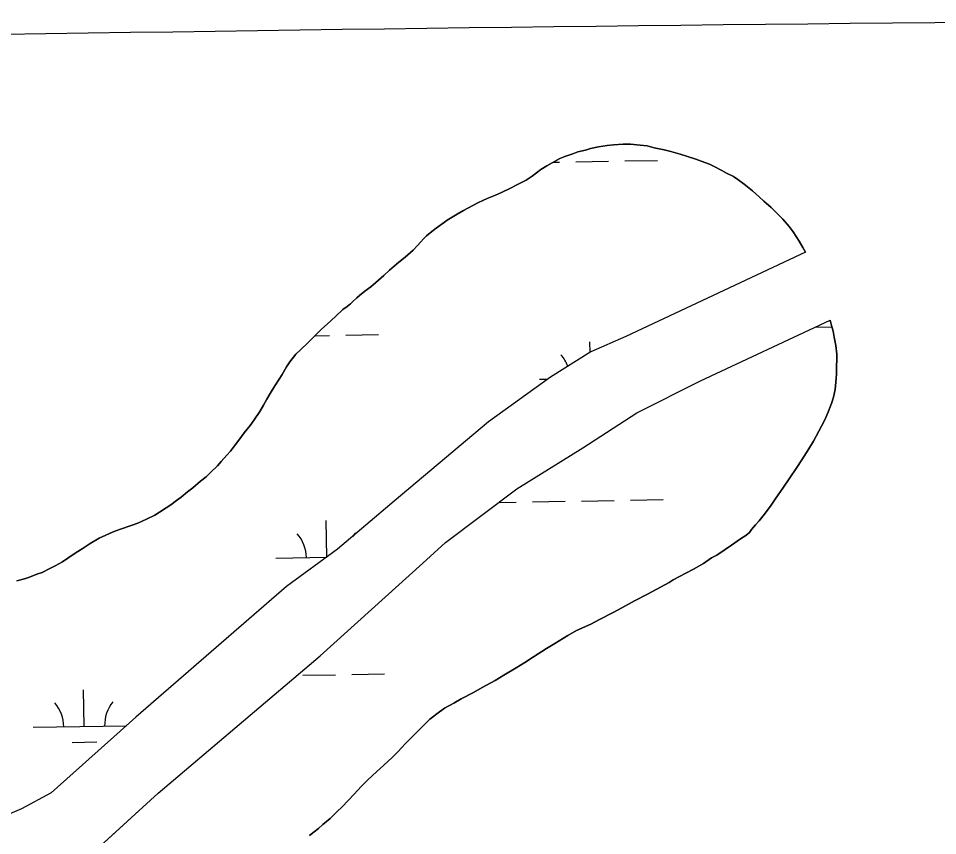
# Model space of a CAD drawing. Extents: x 3887375 to 3925618, y 296674 to 322633.
# Drawn here: x 3921637 to 3922538, y 307912 to 308713 of the extents above; entities that cross this region are included whole.
import ezdxf

# ---------------------------------------------------------------- set-up
doc = ezdxf.new("R2010")
doc.units = 0
for name, color, linetype in [('V-GRID-MAJR', 7, 'Continuous'), ('V-TOPO-SHOR', 7, 'Continuous'), ('V-WETL-SWMP', 7, 'Continuous')]:
    doc.layers.add(name, color=color, linetype=linetype)

msp = doc.modelspace()

# ---------------------------------------------------------------- linework, layer by layer
at = {"layer": 'V-GRID-MAJR'}
msp.add_spline([(3891546.068, 308165.905), (3896856.111, 308255.118), (3902166.142, 308345.103), (3907476.16, 308435.86100000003), (3912786.164, 308527.391), (3918096.1550000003, 308619.693), (3923406.132, 308712.768), (3923406.133, 308712.768)], degree=3, dxfattribs=at)
at = {"layer": 'V-TOPO-SHOR'}
for points in [[(3922407.95, 308483.548), (3922405.576, 308488.215), (3922401.972, 308494.494), (3922395.961, 308503.434), (3922392.113, 308508.749), (3922385.856, 308515.759), (3922379.116, 308522.767), (3922374.301, 308527.36100000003), (3922367.322, 308533.648), (3922362.7460000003, 308537.75800000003), (3922356.2460000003, 308543.563), (3922348.058, 308550.094), (3922341.7970000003, 308554.689), (3922337.4620000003, 308557.593), (3922330.714, 308560.987), (3922326.136, 308563.64900000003), (3922318.667, 308567.52400000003), (3922313.846, 308569.705), (3922305.894, 308572.859), (3922300.592, 308574.801), (3922291.431, 308577.715), (3922285.406, 308579.659), (3922276.003, 308582.331), (3922269.495, 308584.033), (3922259.849, 308585.985), (3922252.8570000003, 308587.689), (3922246.105, 308588.426), (3922236.4590000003, 308589.413), (3922229.463, 308589.427), (3922219.812, 308588.72500000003), (3922213.779, 308588.256), (3922205.093, 308586.827), (3922197.37, 308585.155), (3922192.543, 308583.72000000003), (3922185.062, 308581.805), (3922179.991, 308580.128), (3922172.2660000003, 308577.492), (3922167.1950000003, 308575.331), (3922159.71, 308571.245), (3922154.637, 308568.12), (3922148.839, 308564.516), (3922140.383, 308558.021), (3922134.343, 308554.173), (3922125.168, 308549.61), (3922118.889, 308546.24700000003), (3922110.1950000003, 308541.924), (3922104.4020000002, 308539.526), (3922096.191, 308536.165), (3922087.4990000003, 308532.325), (3922081.9450000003, 308529.442), (3922073.0100000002, 308524.395), (3922066.731, 308520.791), (3922057.068, 308515.022), (3922054.168, 308512.859), (3922046.1950000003, 308507.086), (3922041.847, 308503.719), (3922036.772, 308499.629), (3922034.112, 308496.981), (3922027.827, 308489.999), (3922023.716, 308485.666), (3922015.742, 308478.686), (3922009.7, 308473.636), (3922000.517, 308465.935), (3921994.9560000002, 308460.641), (3921986.981, 308453.664)], [(3922407.95, 308483.548), (3922231.988, 308400.755), (3922197.563, 308385.697), (3922158.069, 308361.018), (3922097.4420000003, 308317.127), (3922005.1, 308239.369), (3921949.509, 308192.255), (3921899.446, 308155.677), (3921751.963, 308027.593), (3921668.8000000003, 307953.485), (3921639.876, 307937.955), (3921617.383, 307928.37200000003)], [(3921986.981, 308453.664), (3921982.148, 308449.572), (3921976.109, 308445.242), (3921971.034, 308441.154), (3921968.375, 308438.748), (3921964.75, 308435.619), (3921962.09, 308432.971), (3921958.948, 308430.325), (3921954.84, 308427.197), (3921947.59, 308420.45900000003), (3921939.372, 308412.998), (3921933.813, 308407.946), (3921925.595, 308399.762), (3921920.518, 308394.708), (3921913.2660000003, 308387.726)], [(3922002.454, 307441.902), (3921935.65, 307510.375), (3921784.197, 307665.24700000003), (3921734.807, 307729.09500000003), (3921709.201, 307763.086), (3921697.321, 307782.831), (3921688.639, 307797.523), (3921679.503, 307813.594), (3921674.023, 307823.695), (3921670.3710000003, 307831.956), (3921667.18, 307840.677), (3921667.639, 307841.13300000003), (3921668.569, 307846.634), (3921670.412, 307850.759), (3921679.62, 307867.24700000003), (3921773.813, 307953.255), (3921932.316, 308087.735), (3922032.943, 308178.775), (3922055.4560000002, 308198.905), (3922125.275, 308251.489), (3922190.02, 308291.704), (3922242.832, 308325.983), (3922305.267, 308357.489), (3922432.186, 308417.039)], [(3922415.779, 308298.351), (3922423.771, 308313.05), (3922426.921, 308319.315), (3922430.0700000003, 308326.061), (3922433.468, 308335.219), (3922435.412, 308341.24700000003), (3922437.116, 308348.962), (3922438.105, 308359.574), (3922438.355, 308364.156), (3922438.613, 308371.391), (3922438.869, 308378.387), (3922438.637, 308383.454), (3922437.691, 308391.898), (3922436.264, 308400.344), (3922435.0700000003, 308406.136), (3922433.634, 308411.688), (3922432.186, 308417.039)], [(3921913.2660000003, 308387.726), (3921908.6720000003, 308383.395), (3921902.8680000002, 308376.17100000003), (3921899.481, 308371.113), (3921895.362, 308363.64400000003), (3921892.458, 308359.066), (3921888.102, 308352.564), (3921883.502, 308344.853), (3921880.3540000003, 308339.313), (3921876.965, 308333.532), (3921873.3340000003, 308327.509), (3921867.767, 308319.319), (3921863.897, 308313.779), (3921858.091, 308306.314), (3921852.768, 308299.33), (3921849.383, 308294.995), (3921844.543, 308288.492), (3921840.916, 308284.4), (3921835.595, 308278.381), (3921831.727, 308274.048), (3921825.202, 308267.789), (3921820.608, 308263.458), (3921815.292, 308258.886), (3921807.558, 308252.632), (3921802.483, 308248.542), (3921796.2, 308243.248), (3921791.852, 308240.121), (3921786.052, 308235.791), (3921781.704, 308232.905), (3921775.183, 308228.578), (3921770.352, 308225.694), (3921762.383, 308221.852), (3921753.6920000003, 308218.01), (3921747.173, 308215.612), (3921736.794, 308212.018), (3921729.5500000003, 308209.38), (3921722.548, 308206.017), (3921716.0270000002, 308203.13800000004), (3921707.092, 308198.092), (3921699.36, 308192.802), (3921693.323, 308188.953), (3921685.35, 308183.424), (3921680.035, 308180.059), (3921672.792, 308175.973), (3921667.477, 308173.331), (3921659.992, 308169.487), (3921654.923, 308167.81), (3921647.679, 308164.93), (3921642.61, 308163.253), (3921635.129, 308161.34)], [(3921921.884, 307911.53500000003), (3921926.715, 307915.14400000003), (3921930.823, 307918.51300000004), (3921935.173, 307922.36100000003), (3921942.181, 307928.378), (3921949.1920000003, 307935.116), (3921953.785, 307939.45), (3921960.312, 307946.429), (3921965.389, 307951.72500000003), (3921973.127, 307960.153), (3921978.929, 307965.928), (3921988.114, 307974.352), (3921994.397, 307980.127), (3922003.341, 307988.309), (3922008.66, 307993.605), (3922016.1550000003, 308001.791), (3922023.649, 308009.252), (3922025.826, 308011.658), (3922032.111, 308017.917), (3922040.088, 308025.619), (3922042.505, 308027.544), (3922046.853, 308030.911), (3922054.342, 308036.443), (3922063.521, 308041.489), (3922070.526, 308045.575), (3922082.599, 308051.819), (3922091.294, 308056.868), (3922103.853, 308063.593), (3922112.307, 308068.88300000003), (3922124.626, 308076.092), (3922133.08, 308081.38), (3922141.534, 308086.67), (3922154.336, 308095.085), (3922162.307, 308099.892), (3922175.109, 308107.58400000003), (3922183.802, 308112.631), (3922197.809, 308118.873), (3922206.261, 308123.438), (3922219.542, 308130.403), (3922227.994, 308134.968), (3922240.555, 308141.696), (3922253.111, 308148.18200000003), (3922261.805, 308152.74700000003), (3922274.363, 308159.714), (3922278.469, 308162.358), (3922290.788, 308168.844), (3922298.273, 308172.93), (3922308.1750000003, 308178.455), (3922315.907, 308183.745), (3922321.219, 308186.629), (3922329.434, 308192.158), (3922335.713, 308196.246), (3922344.4110000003, 308202.501), (3922349.723, 308205.624), (3922353.35, 308208.751), (3922355.2860000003, 308211.641), (3922359.154, 308216.216), (3922362.542, 308220.31), (3922366.6520000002, 308225.125), (3922373.668, 308234.51900000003), (3922378.2660000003, 308241.503), (3922386.4930000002, 308253.066), (3922392.06, 308261.256), (3922399.561, 308272.575), (3922404.403, 308280.042), (3922411.18, 308290.884), (3922415.779, 308298.351)]]:
    msp.add_lwpolyline(points, dxfattribs=at)
at = {"layer": 'V-WETL-SWMP'}
for p, q in [((3922230.8889104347, 308573.0218115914), (3922262.8841975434, 308573.5709953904)), ((3922160.758321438, 308571.8180535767), (3922166.8983362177, 308571.92344399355)), ((3922182.8959797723, 308572.198035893), (3922214.8912668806, 308572.747219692)), ((3922305.267, 308357.4900000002), (3922432.186, 308417.04000000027)), ((3922432.186, 308417.04000000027), (3922433.634, 308411.68700000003)), ((3922433.634, 308411.68700000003), (3922435.069, 308406.136)), ((3921957.7814362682, 308402.13557507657), (3921989.776723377, 308402.6847588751)), ((3922417.228005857, 308410.0217556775), (3922433.990108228, 308410.3094691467)), ((3922435.069, 308406.136), (3922436.2630000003, 308400.3440000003)), ((3921927.4549603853, 308401.6150356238), (3921941.783792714, 308401.86098317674)), ((3922196.949349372, 308385.3141631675), (3922196.76925943, 308395.8061504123)), ((3922436.2630000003, 308400.3440000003), (3922437.6920000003, 308391.8980000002)), ((3922437.6920000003, 308391.8980000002), (3922438.6380000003, 308383.45300000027)), ((3922438.8680000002, 308378.3870000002), (3922438.612, 308371.392)), ((3922438.6380000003, 308383.45300000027), (3922438.8680000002, 308378.3870000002)), ((3922438.612, 308371.392), (3922438.355, 308364.156)), ((3922147.3944550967, 308358.9533527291), (3922155.4067321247, 308359.09087963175)), ((3922242.832, 308325.98300000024), (3922305.267, 308357.4900000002)), ((3922438.1040000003, 308359.57400000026), (3922437.116, 308348.96200000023)), ((3922438.355, 308364.156), (3922438.1040000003, 308359.57400000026)), ((3922437.116, 308348.96200000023), (3922435.4110000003, 308341.246)), ((3922435.4110000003, 308341.246), (3922433.468, 308335.22000000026)), ((3922433.468, 308335.22000000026), (3922430.071, 308326.061)), ((3922190.021, 308291.704), (3922242.832, 308325.98300000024)), ((3922430.071, 308326.061), (3922426.921, 308319.314)), ((3922423.771, 308313.049), (3922415.779, 308298.351)), ((3922426.921, 308319.314), (3922423.771, 308313.049)), ((3922415.779, 308298.351), (3922411.18, 308290.884)), ((3922125.274, 308251.48900000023), (3922190.021, 308291.704)), ((3922411.18, 308290.884), (3922404.4020000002, 308280.043)), ((3922404.4020000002, 308280.043), (3922399.561, 308272.57600000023)), ((3922399.561, 308272.57600000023), (3922392.059, 308261.255)), ((3922392.059, 308261.255), (3922386.4930000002, 308253.065)), ((3922055.4560000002, 308198.9040000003), (3922125.274, 308251.48900000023)), ((3922386.4930000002, 308253.065), (3922378.2660000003, 308241.504)), ((3922188.6053460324, 308239.57203155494), (3922220.6006331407, 308240.12121535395)), ((3922236.5982766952, 308240.3958072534), (3922268.593563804, 308240.9449910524)), ((3922378.2660000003, 308241.504), (3922373.668, 308234.51900000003)), ((3922107.605685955, 308238.1817111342), (3922124.6147718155, 308238.47366395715)), ((3922140.61241537, 308238.7482558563), (3922172.6077024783, 308239.2974396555)), ((3922373.668, 308234.51900000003), (3922366.6520000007, 308225.1260000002)), ((3922366.6520000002, 308225.1260000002), (3922362.541, 308220.311)), ((3921938.9210865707, 308184.5368463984), (3921938.303254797, 308220.5315443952)), ((3922359.1550000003, 308216.217), (3922355.2860000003, 308211.6420000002)), ((3922362.541, 308220.311), (3922359.1550000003, 308216.217)), ((3922349.724, 308205.624), (3922344.4110000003, 308202.5)), ((3922353.35, 308208.752), (3922349.724, 308205.624)), ((3922355.2860000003, 308211.6420000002), (3922353.35, 308208.752)), ((3922032.9420000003, 308178.775), (3922055.4560000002, 308198.904)), ((3922335.713, 308196.24700000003), (3922329.433, 308192.159)), ((3922344.4110000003, 308202.5), (3922335.713, 308196.24700000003)), ((3922321.219, 308186.629), (3922315.906, 308183.746)), ((3922329.433, 308192.159), (3922321.219, 308186.629)), ((3921888.9284504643, 308183.67874671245), (3921938.945809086, 308184.5372707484)), ((3921932.316, 308087.73600000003), (3922032.9420000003, 308178.775)), ((3922308.1750000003, 308178.456), (3922298.273, 308172.92900000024)), ((3922315.906, 308183.746), (3922308.1750000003, 308178.456)), ((3922290.787, 308168.84500000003), (3922278.47, 308162.35800000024)), ((3922298.273, 308172.92900000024), (3922290.787, 308168.84500000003)), ((3922274.364, 308159.714), (3922261.805, 308152.746)), ((3922278.47, 308162.35800000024), (3922274.364, 308159.714)), ((3922261.805, 308152.746), (3922253.111, 308148.181)), ((3922240.554, 308141.695), (3922227.995, 308134.9680000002)), ((3922253.111, 308148.181), (3922240.554, 308141.695)), ((3922227.995, 308134.9680000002), (3922219.543, 308130.4030000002)), ((3922206.2600000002, 308123.43700000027), (3922197.808, 308118.87200000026)), ((3922219.543, 308130.403), (3922206.2600000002, 308123.43700000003)), ((3922197.808, 308118.87200000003), (3922183.8030000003, 308112.63)), ((3922175.108, 308107.58400000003), (3922162.307, 308099.892)), ((3922183.8030000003, 308112.63), (3922175.108, 308107.58400000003)), ((3922162.307, 308099.892), (3922154.336, 308095.085)), ((3921773.8140000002, 307953.256), (3921932.316, 308087.73600000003)), ((3922154.336, 308095.085), (3922141.5330000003, 308086.67)), ((3922133.079, 308081.381), (3922124.625, 308076.093)), ((3922141.5330000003, 308086.67), (3922133.079, 308081.381)), ((3921915.497871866, 308068.68579504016), (3921947.493158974, 308069.2349788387)), ((3921963.4908025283, 308069.50957073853), (3921995.486089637, 308070.05875453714)), ((3922112.307, 308068.88300000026), (3922103.853, 308063.5940000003)), ((3922124.625, 308076.093), (3922112.307, 308068.88300000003)), ((3922103.853, 308063.594), (3922091.294, 308056.867)), ((3921701.2623773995, 308018.57170613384), (3921700.644545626, 308054.5664041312)), ((3922082.599, 308051.82), (3922070.525, 308045.575)), ((3922091.294, 308056.867), (3922082.599, 308051.82)), ((3922070.525, 308045.575), (3922063.521, 308041.489)), ((3922054.343, 308036.44300000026), (3922046.853, 308030.91100000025)), ((3922063.521, 308041.489), (3922054.343, 308036.443)), ((3922040.088, 308025.619), (3922032.111, 308017.917)), ((3922042.504, 308027.544), (3922040.088, 308025.619)), ((3922046.853, 308030.911), (3922042.504, 308027.544)), ((3921651.269741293, 308017.7136064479), (3921742.6354751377, 308019.2818555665)), ((3922032.111, 308017.917), (3922025.825, 308011.659)), ((3922023.649, 308009.25200000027), (3922016.1550000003, 308001.79000000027)), ((3922025.825, 308011.659), (3922023.649, 308009.25200000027)), ((3921689.528971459, 308002.93703485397), (3921713.52543679, 308003.3489227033)), ((3922016.1550000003, 308001.79000000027), (3922008.659, 307993.6050000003)), ((3922003.341, 307988.30900000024), (3921994.398, 307980.127)), ((3922008.659, 307993.6050000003), (3922003.341, 307988.30900000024)), ((3921994.398, 307980.127), (3921988.114, 307974.352)), ((3921988.114, 307974.352), (3921978.929, 307965.929)), ((3921978.929, 307965.929), (3921973.127, 307960.152)), ((3921679.619, 307867.24700000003), (3921773.8140000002, 307953.256)), ((3921965.39, 307951.726), (3921960.313, 307946.4300000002)), ((3921973.127, 307960.152), (3921965.39, 307951.726)), ((3921960.313, 307946.4300000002), (3921953.785, 307939.449)), ((3921949.1920000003, 307935.117), (3921942.182, 307928.37800000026)), ((3921953.785, 307939.449), (3921949.1920000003, 307935.117)), ((3921942.182, 307928.37800000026), (3921935.173, 307922.362)), ((3921930.823, 307918.512), (3921926.715, 307915.14400000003)), ((3921935.173, 307922.362), (3921930.823, 307918.512)), ((3921926.715, 307915.14400000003), (3921921.883, 307911.53600000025))]:
    msp.add_line(p, q, dxfattribs=at)
for points in [[(3921913.265, 308387.727), (3921920.517, 308394.707), (3921925.594, 308399.762), (3921933.813, 308407.946), (3921939.372, 308412.999), (3921947.59, 308420.45900000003), (3921954.841, 308427.19800000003), (3921958.949, 308430.325), (3921962.09, 308432.971), (3921964.75, 308435.619), (3921968.375, 308438.74700000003), (3921971.0330000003, 308441.154), (3921976.108, 308445.243), (3921982.148, 308449.572), (3921986.981, 308453.663), (3921994.957, 308460.641), (3922000.5160000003, 308465.936), (3922009.699, 308473.635), (3922015.741, 308478.68700000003), (3922023.716, 308485.666), (3922027.826, 308489.999), (3922034.113, 308496.98), (3922036.772, 308499.628), (3922041.847, 308503.718), (3922046.196, 308507.086), (3922054.169, 308512.858), (3922057.068, 308515.022), (3922066.73, 308520.791), (3922073.009, 308524.396), (3922081.946, 308529.442), (3922087.5, 308532.325), (3922096.1920000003, 308536.165), (3922104.401, 308539.525), (3922110.196, 308541.924), (3922118.889, 308546.24700000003), (3922125.168, 308549.61100000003), (3922134.344, 308554.174), (3922140.383, 308558.021), (3922148.84, 308564.515), (3922154.637, 308568.121), (3922159.71, 308571.246), (3922167.196, 308575.331), (3922172.267, 308577.491), (3922179.992, 308580.127), (3922185.061, 308581.805), (3922192.543, 308583.719), (3922197.37, 308585.155), (3922205.093, 308586.827), (3922213.7800000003, 308588.256), (3922219.812, 308588.72500000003), (3922229.4620000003, 308589.428), (3922236.458, 308589.413), (3922246.1040000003, 308588.427), (3922252.8570000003, 308587.689), (3922259.849, 308585.985), (3922269.494, 308584.034), (3922276.003, 308582.332), (3922285.4050000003, 308579.658), (3922291.431, 308577.715), (3922300.591, 308574.8), (3922305.894, 308572.859), (3922313.847, 308569.706), (3922318.667, 308567.525), (3922326.137, 308563.64900000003), (3922330.714, 308560.98600000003), (3922337.461, 308557.594), (3922341.7970000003, 308554.69), (3922348.058, 308550.093), (3922356.2460000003, 308543.56200000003), (3922362.7460000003, 308537.759), (3922367.321, 308533.648), (3922374.302, 308527.36100000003), (3922379.117, 308522.768), (3922385.856, 308515.75800000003), (3922392.113, 308508.749), (3922395.961, 308503.433), (3922401.972, 308494.495), (3922405.577, 308488.215), (3922407.95, 308483.547), (3922231.988, 308400.755), (3922197.562, 308385.697), (3922158.0700000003, 308361.01900000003), (3922097.443, 308317.127), (3922005.1, 308239.368), (3921949.509, 308192.255), (3921899.4450000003, 308155.677), (3921751.963, 308027.594), (3921668.8000000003, 307953.484), (3921639.876, 307937.955), (3921617.384, 307928.373)], [(3921635.128, 308161.34), (3921642.61, 308163.253), (3921647.68, 308164.931), (3921654.9220000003, 308167.81), (3921659.992, 308169.487), (3921667.478, 308173.331), (3921672.791, 308175.973), (3921680.0360000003, 308180.058), (3921685.35, 308183.423), (3921693.323, 308188.954), (3921699.361, 308192.801), (3921707.092, 308198.091), (3921716.028, 308203.137), (3921722.5470000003, 308206.018), (3921729.5500000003, 308209.38), (3921736.793, 308212.017), (3921747.173, 308215.613), (3921753.691, 308218.011), (3921762.383, 308221.852), (3921770.352, 308225.694), (3921775.183, 308228.579), (3921781.705, 308232.906), (3921786.0530000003, 308235.792), (3921791.852, 308240.121), (3921796.201, 308243.248), (3921802.484, 308248.541), (3921807.559, 308252.631), (3921815.291, 308258.886), (3921820.608, 308263.457), (3921825.201, 308267.789), (3921831.727, 308274.047), (3921835.596, 308278.381), (3921840.916, 308284.4), (3921844.543, 308288.493), (3921849.382, 308294.995), (3921852.768, 308299.33), (3921858.09, 308306.314), (3921863.896, 308313.779), (3921867.767, 308319.319), (3921873.333, 308327.50800000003), (3921876.965, 308333.531), (3921880.3540000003, 308339.313), (3921883.502, 308344.854), (3921888.102, 308352.563), (3921892.458, 308359.067), (3921895.363, 308363.64400000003), (3921899.48, 308371.113), (3921902.8680000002, 308376.17100000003), (3921908.673, 308383.395), (3921913.265, 308387.727)]]:
    msp.add_lwpolyline(points, dxfattribs=at)
for centre, radius, start, end in [((3922142.144142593, 308359.33810674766), 35.24628790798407, 20.522031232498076, 41.755196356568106), ((3921883.6781379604, 308184.063500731), 35.24628790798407, 0.2115380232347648, 41.7551963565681), ((3921994.1477380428, 308185.95965857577), 35.24628790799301, 140.21153501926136, 147.51835513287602), ((3921756.489028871, 308019.9945183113), 35.24628790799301, 140.21153501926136, 181.7551933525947), ((3921646.019428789, 308018.0983604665), 35.24628790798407, 0.2115380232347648, 41.7551963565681)]:
    msp.add_arc(centre, radius, start, end, dxfattribs=at)

doc.saveas('drawing.dxf')
